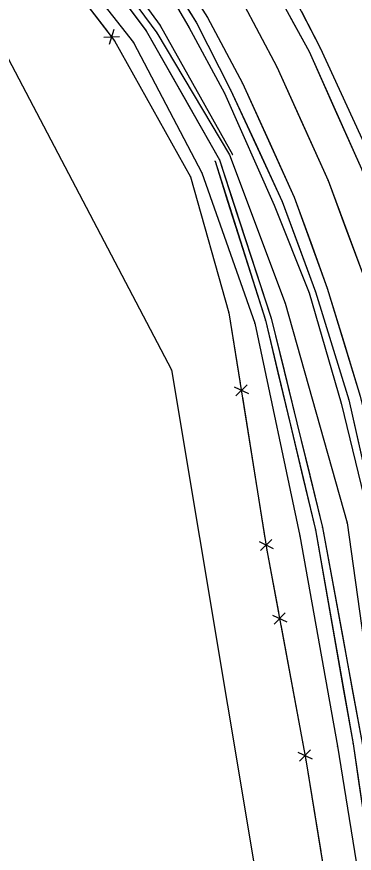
# Model space of a CAD drawing. Extents: x -99999 to 591807, y -99999 to 347168.
# Drawn here: x 588488.5 to 588596, y 345658.1 to 345924.7 of the extents above; entities that cross this region are included whole.
import ezdxf

# ---------------------------------------------------------------- set-up
doc = ezdxf.new("R2010")
doc.units = 0
for name, color, linetype in [('S_BREAKLINE', 7, 'Continuous'), ('S_DITCHLINE', 7, 'Continuous'), ('S_EDGE_PAVEMENT', 7, 'Continuous'), ('S_FENCE', 7, 'Continuous'), ('S_GRD_PT_SYM', 7, 'Continuous'), ('S_MSC_PT_SYM', 7, 'Continuous'), ('S_PAVEMENT_CROWN', 7, 'Continuous'), ('S_RDW_PT_SYM', 7, 'Continuous'), ('S_SHOULDER', 7, 'Continuous'), ('S_UTL_PT_SYM', 7, 'Continuous'), ('S_WATER_UTILITIES', 7, 'Continuous')]:
    doc.layers.add(name, color=color, linetype=linetype)

msp = doc.modelspace()

# ---------------------------------------------------------------- linework, layer by layer
at = {"layer": 'S_BREAKLINE'}
for points in [[(587985.01, 346494.14), (588043.41, 346436.28), (588108.56, 346374.61), (588173.85, 346311.36), (588242.38, 346247.25), (588302.7, 346186.99), (588369.16, 346122.22), (588383.21, 346097.17), (588432.31, 346045.45), (588485.71, 345983.72), (588533.05, 345919.6)], [(587978.95, 346487.85), (588038.25, 346431.02), (588103.62, 346368.92), (588168.93, 346306.43), (588238, 346241.18), (588296.13, 346179.85), (588360.54, 346112.54), (588377.94, 346092.95), (588425.83, 346037.79), (588477.63, 345977.56), (588525.63, 345916.46)], [(588385.89, 346099.49), (588434.33, 346050.09), (588488.19, 345985), (588534.14, 345921.93), (588557.21, 345880.78)], [(588371.31, 346088.23), (588424.67, 346035.08), (588474.66, 345975.57), (588519.64, 345917), (588543.78, 345873.69), (588556.07, 345830.32), (588568.14, 345754.68), (588580.5, 345687.82), (588596.62, 345589.43), (588615.14, 345523.2)], [(588528.51, 345946.61), (588543.27, 345921.4), (588554.67, 345900.36), (588570.47, 345864.64), (588581.65, 345836.71), (588591.74, 345801.57), (588600, 345767.86), (588608.39, 345722.01), (588614.74, 345683.21), (588620.99, 345635.46), (588626.69, 345599.06), (588633.41, 345553.71), (588638.96, 345515.87), (588645.67, 345465.33), (588651.24, 345429.08)], [(588533.05, 345919.6), (588556.23, 345880.67)], [(588525.63, 345916.46), (588547.46, 345874.97)], [(588556.23, 345880.67), (588574, 345833.41), (588593.73, 345763.34), (588603.45, 345693.39), (588619.71, 345592.75), (588627.21, 345531.33), (588638.99, 345464.16), (588643.36, 345430.01), (588641.96, 345421.52), (588638.99, 345417.78), (588634.22, 345419.59)], [(588547.46, 345874.97), (588564.3, 345826.98), (588578.61, 345759.21), (588590.62, 345692.16), (588606.76, 345592.07), (588614.45, 345530.74), (588625.6, 345462.68), (588630.68, 345424.68)]]:
    msp.add_lwpolyline(points, dxfattribs=at)
at = {"layer": 'S_DITCHLINE'}
for points in [[(587981.38, 346490.49), (588040.72, 346433.29), (588105.81, 346371.99), (588170.92, 346308.42), (588239.53, 346243.97), (588298.87, 346183.24), (588365.05, 346118.27), (588381.6, 346095.52), (588429.37, 346040.98), (588482.84, 345982.86), (588529.72, 345920.18), (588553, 345879.12), (588569.51, 345828.65), (588585.87, 345761.88), (588598.5, 345693.11), (588612.58, 345591.71), (588620.74, 345530.5), (588634.95, 345464.48), (588639.41, 345427.12), (588638.6, 345425.11)], [(588518, 345935.85), (588529.72, 345920.18), (588541.36, 345899.65), (588553, 345879.12), (588557.13, 345866.5), (588561.25, 345853.89), (588565.38, 345841.27), (588569.51, 345828.65), (588573.6, 345811.96), (588577.69, 345795.26), (588581.78, 345778.57), (588585.87, 345761.88), (588589.03, 345744.69), (588592.18, 345727.49), (588595.34, 345710.3), (588598.5, 345693.11), (588600.26, 345680.44), (588602.02, 345667.76), (588603.78, 345655.08)], [(588551.64, 345878.63), (588567.65, 345827.94), (588583.59, 345761.1), (588595.57, 345692.94), (588610.45, 345591.57), (588618.47, 345530.47), (588631.48, 345463.26), (588636.49, 345429.05), (588637.41, 345423.3)], [(588551.64, 345878.63), (588555.64, 345865.95), (588559.65, 345853.28), (588563.65, 345840.61), (588567.65, 345827.94), (588571.64, 345811.23), (588575.62, 345794.52), (588579.61, 345777.81), (588583.59, 345761.1), (588586.59, 345744.06), (588589.58, 345727.02), (588592.57, 345709.98), (588595.57, 345692.94), (588597.43, 345680.27), (588599.29, 345667.6), (588601.15, 345654.93)]]:
    msp.add_lwpolyline(points, dxfattribs=at)
at = {"layer": 'S_EDGE_PAVEMENT'}
for points in [[(588533.24, 345949.77), (588549.25, 345924.48), (588560.38, 345903.49), (588576.85, 345867.18), (588587.36, 345838.19), (588597.88, 345803.73), (588606.19, 345769.06), (588614.17, 345722.86), (588619.93, 345683.64), (588626.83, 345635.93), (588632.16, 345599.5), (588638.76, 345554.26), (588644.16, 345517.2), (588651.6, 345466.73), (588656.93, 345429.09), (588662.9, 345388.64), (588668.52, 345349.79), (588673.64, 345313.6), (588679.62, 345272.35), (588684.7, 345235.84), (588690.61, 345195.28), (588696.28, 345156.82), (588702.9, 345112.49), (588707.26, 345082.66)], [(588541.25, 345937.13), (588549.25, 345924.48), (588560.38, 345903.49), (588568.61, 345885.34), (588576.85, 345867.18), (588582.1, 345852.68), (588587.36, 345838.19), (588592.62, 345820.96), (588597.88, 345803.73), (588602.04, 345786.4), (588606.19, 345769.06), (588610.18, 345745.96), (588614.17, 345722.86), (588617.05, 345703.25), (588619.93, 345683.64), (588623.38, 345659.78), (588626.83, 345635.93)], [(588569.44, 345935.94), (588581.55, 345913.63), (588598.25, 345876.18), (588610.02, 345844.44), (588620.66, 345810.06), (588629.03, 345773.8), (588636.94, 345726.71), (588642.85, 345686.06), (588649.62, 345640.56), (588655.14, 345603.07), (588661.71, 345557.63), (588667.45, 345519.25), (588674.48, 345470.93), (588680.21, 345431.06), (588685.9, 345390.75), (588691.57, 345351.74), (588696.47, 345317.62), (588702.47, 345275.72), (588708.04, 345237.72), (588713.42, 345199.12), (588719.22, 345159.84), (588725.04, 345117.97), (588728.1, 345099.84)], [(588575.49, 345924.78), (588581.55, 345913.63), (588589.9, 345894.9), (588598.25, 345876.18), (588604.14, 345860.31), (588610.02, 345844.44), (588615.34, 345827.25), (588620.66, 345810.06), (588624.84, 345791.93), (588629.03, 345773.8), (588632.99, 345750.25), (588636.94, 345726.71), (588639.89, 345706.39), (588642.85, 345686.06), (588646.23, 345663.31), (588649.62, 345640.56)]]:
    msp.add_lwpolyline(points, dxfattribs=at)
at = {"layer": 'S_FENCE'}
for p, q in [((588474.49, 345975.68), (588519.64, 345917)), ((588519.43, 345920.64), (588517.93, 345915.87)), ((588516.18, 345918.14), (588521.18, 345918.36)), ((588519.64, 345917), (588543.78, 345873.69)), ((588543.78, 345873.69), (588556.07, 345830.32)), ((588556.07, 345830.32), (588568.14, 345754.68)), ((588557.76, 345806.73), (588562.26, 345804.55)), ((588561.81, 345807.38), (588558.21, 345803.9)), ((588565.64, 345757.38), (588570.14, 345755.2)), ((588569.68, 345758.03), (588566.09, 345754.55)), ((588568.14, 345754.68), (588580.5, 345687.82)), ((588569.9, 345733.91), (588574.45, 345731.83)), ((588573.93, 345734.65), (588570.42, 345731.09)), ((588581.99, 345691.02), (588578.48, 345687.46)), ((588577.96, 345690.28), (588582.51, 345688.2)), ((588580.5, 345687.82), (588596.62, 345589.43))]:
    msp.add_line(p, q, dxfattribs=at)
for points in [[(588490.56, 345954.8), (588517.34, 345919.99)], [(588519.64, 345917), (588543.78, 345873.69)], [(588543.78, 345873.69), (588556.07, 345830.32)], [(588556.07, 345830.32), (588559.65, 345807.88)], [(588560.37, 345803.4), (588567.53, 345758.53)], [(588568.14, 345754.68), (588571.81, 345734.85)], [(588572.54, 345730.89), (588579.87, 345691.23)], [(588580.5, 345687.82), (588585.28, 345658.64)]]:
    msp.add_lwpolyline(points, dxfattribs=at)
at = {"layer": 'S_GRD_PT_SYM'}
for points in [[(588529.72, 345920.18), (588529.76, 345920.21), (588529.72, 345920.18), (588529.69, 345920.23), (588529.72, 345920.18), (588529.67, 345920.16), (588529.72, 345920.18), (588529.74, 345920.14)], [(588534.14, 345921.93), (588534.18, 345921.95), (588534.14, 345921.93), (588534.12, 345921.97), (588534.14, 345921.93), (588534.1, 345921.9), (588534.14, 345921.93), (588534.16, 345921.88)], [(588543.27, 345921.4), (588543.31, 345921.43), (588543.27, 345921.4), (588543.24, 345921.45), (588543.27, 345921.4), (588543.22, 345921.38), (588543.27, 345921.4), (588543.29, 345921.36)], [(588519.64, 345917), (588519.68, 345917.03), (588519.64, 345917), (588519.61, 345917.05), (588519.64, 345917), (588519.59, 345916.98), (588519.64, 345917), (588519.66, 345916.96)], [(588533.05, 345919.6), (588533.09, 345919.63), (588533.05, 345919.6), (588533.02, 345919.64), (588533.05, 345919.6), (588533.01, 345919.57), (588533.05, 345919.6), (588533.08, 345919.56)], [(588533.05, 345919.6), (588533.09, 345919.63), (588533.05, 345919.6), (588533.03, 345919.64), (588533.05, 345919.6), (588533.01, 345919.58), (588533.05, 345919.6), (588533.08, 345919.56)], [(588525.63, 345916.46), (588525.68, 345916.49), (588525.63, 345916.46), (588525.61, 345916.51), (588525.63, 345916.46), (588525.59, 345916.44), (588525.63, 345916.46), (588525.66, 345916.42)], [(588525.63, 345916.46), (588525.67, 345916.5), (588525.63, 345916.46), (588525.6, 345916.5), (588525.63, 345916.46), (588525.59, 345916.43), (588525.63, 345916.46), (588525.66, 345916.43)], [(588554.67, 345900.36), (588554.72, 345900.38), (588554.67, 345900.36), (588554.65, 345900.4), (588554.67, 345900.36), (588554.63, 345900.34), (588554.67, 345900.36), (588554.69, 345900.31)], [(588556.23, 345880.67), (588556.28, 345880.69), (588556.23, 345880.67), (588556.22, 345880.71), (588556.23, 345880.67), (588556.19, 345880.65), (588556.23, 345880.67), (588556.25, 345880.62)], [(588556.23, 345880.67), (588556.28, 345880.69), (588556.23, 345880.67), (588556.21, 345880.71), (588556.23, 345880.67), (588556.19, 345880.64), (588556.23, 345880.67), (588556.26, 345880.62)], [(588557.21, 345880.78), (588557.25, 345880.8), (588557.21, 345880.78), (588557.18, 345880.82), (588557.21, 345880.78), (588557.17, 345880.75), (588557.21, 345880.78), (588557.23, 345880.73)], [(588551.64, 345878.63), (588551.69, 345878.64), (588551.64, 345878.63), (588551.63, 345878.67), (588551.64, 345878.63), (588551.6, 345878.61), (588551.64, 345878.63), (588551.66, 345878.58)], [(588553, 345879.12), (588553.05, 345879.14), (588553, 345879.12), (588552.98, 345879.17), (588553, 345879.12), (588552.95, 345879.1), (588553, 345879.12), (588553.01, 345879.07)], [(588547.46, 345874.97), (588547.51, 345874.99), (588547.46, 345874.97), (588547.44, 345875.02), (588547.46, 345874.97), (588547.41, 345874.96), (588547.46, 345874.97), (588547.48, 345874.93)], [(588547.46, 345874.97), (588547.5, 345875), (588547.46, 345874.97), (588547.44, 345875.02), (588547.46, 345874.97), (588547.42, 345874.95), (588547.46, 345874.97), (588547.48, 345874.93)], [(588543.78, 345873.69), (588543.83, 345873.71), (588543.78, 345873.69), (588543.77, 345873.74), (588543.78, 345873.69), (588543.74, 345873.68), (588543.78, 345873.69), (588543.8, 345873.65)], [(588570.47, 345864.64), (588570.51, 345864.65), (588570.47, 345864.64), (588570.45, 345864.68), (588570.47, 345864.64), (588570.42, 345864.62), (588570.47, 345864.64), (588570.49, 345864.59)], [(588581.65, 345836.71), (588581.7, 345836.73), (588581.65, 345836.71), (588581.64, 345836.76), (588581.65, 345836.71), (588581.61, 345836.7), (588581.65, 345836.71), (588581.67, 345836.66)], [(588574, 345833.41), (588574.05, 345833.42), (588574, 345833.41), (588573.99, 345833.46), (588574, 345833.41), (588573.95, 345833.4), (588574, 345833.41), (588574.01, 345833.36)], [(588556.07, 345830.32), (588556.12, 345830.32), (588556.07, 345830.32), (588556.07, 345830.37), (588556.07, 345830.32), (588556.02, 345830.31), (588556.07, 345830.32), (588556.08, 345830.27)], [(588564.3, 345826.98), (588564.35, 345826.99), (588564.3, 345826.98), (588564.29, 345827.03), (588564.3, 345826.98), (588564.25, 345826.97), (588564.3, 345826.98), (588564.31, 345826.93)], [(588567.65, 345827.94), (588567.7, 345827.95), (588567.65, 345827.94), (588567.64, 345827.99), (588567.65, 345827.94), (588567.6, 345827.93), (588567.65, 345827.94), (588567.66, 345827.89)], [(588569.51, 345828.65), (588569.56, 345828.66), (588569.51, 345828.65), (588569.5, 345828.7), (588569.51, 345828.65), (588569.46, 345828.64), (588569.51, 345828.65), (588569.52, 345828.6)], [(588591.74, 345801.57), (588591.78, 345801.58), (588591.74, 345801.57), (588591.72, 345801.62), (588591.74, 345801.57), (588591.69, 345801.56), (588591.74, 345801.57), (588591.75, 345801.52)], [(588593.73, 345763.34), (588593.78, 345763.35), (588593.73, 345763.34), (588593.72, 345763.39), (588593.73, 345763.34), (588593.68, 345763.33), (588593.73, 345763.34), (588593.74, 345763.29)], [(588583.59, 345761.1), (588583.64, 345761.11), (588583.59, 345761.1), (588583.59, 345761.15), (588583.59, 345761.1), (588583.54, 345761.09), (588583.59, 345761.1), (588583.6, 345761.05)], [(588585.87, 345761.88), (588585.92, 345761.89), (588585.87, 345761.88), (588585.86, 345761.93), (588585.87, 345761.88), (588585.82, 345761.87), (588585.87, 345761.88), (588585.88, 345761.83)], [(588578.61, 345759.21), (588578.66, 345759.22), (588578.61, 345759.21), (588578.6, 345759.26), (588578.61, 345759.21), (588578.56, 345759.2), (588578.61, 345759.21), (588578.62, 345759.16)], [(588568.14, 345754.68), (588568.19, 345754.69), (588568.14, 345754.68), (588568.13, 345754.73), (588568.14, 345754.68), (588568.09, 345754.67), (588568.14, 345754.68), (588568.15, 345754.63)], [(588590.62, 345692.16), (588590.67, 345692.17), (588590.62, 345692.16), (588590.61, 345692.21), (588590.62, 345692.16), (588590.57, 345692.15), (588590.62, 345692.16), (588590.63, 345692.11)], [(588595.57, 345692.94), (588595.62, 345692.95), (588595.57, 345692.94), (588595.56, 345692.99), (588595.57, 345692.94), (588595.52, 345692.93), (588595.57, 345692.94), (588595.57, 345692.89)], [(588580.5, 345687.82), (588580.55, 345687.83), (588580.5, 345687.82), (588580.49, 345687.87), (588580.5, 345687.82), (588580.45, 345687.81), (588580.5, 345687.82), (588580.51, 345687.77)]]:
    msp.add_lwpolyline(points, close=True, dxfattribs=at)
at = {"layer": 'S_MSC_PT_SYM'}
for points in [[(588519.64, 345917), (588519.64, 345917.05), (588519.64, 345917), (588519.59, 345917), (588519.64, 345917), (588519.64, 345916.95), (588519.64, 345917), (588519.69, 345917)], [(588543.78, 345873.69), (588543.78, 345873.74), (588543.78, 345873.69), (588543.73, 345873.69), (588543.78, 345873.69), (588543.78, 345873.64), (588543.78, 345873.69), (588543.83, 345873.69)], [(588556.07, 345830.32), (588556.07, 345830.37), (588556.07, 345830.32), (588556.02, 345830.32), (588556.07, 345830.32), (588556.07, 345830.27), (588556.07, 345830.32), (588556.12, 345830.32)], [(588568.14, 345754.68), (588568.14, 345754.73), (588568.14, 345754.68), (588568.09, 345754.68), (588568.14, 345754.68), (588568.14, 345754.63), (588568.14, 345754.68), (588568.19, 345754.68)], [(588580.5, 345687.82), (588580.5, 345687.87), (588580.5, 345687.82), (588580.45, 345687.82), (588580.5, 345687.82), (588580.5, 345687.77), (588580.5, 345687.82), (588580.55, 345687.82)]]:
    msp.add_lwpolyline(points, dxfattribs=at)
at = {"layer": 'S_PAVEMENT_CROWN'}
for points in [[(588560.06, 345929.96), (588571.31, 345908.67), (588587.66, 345872.48), (588598.75, 345842.4), (588609.73, 345806.6), (588617.97, 345771.15), (588625.58, 345724.38), (588631.45, 345685.22), (588638.38, 345638.52), (588643.85, 345601.75), (588650.48, 345555.87), (588655.89, 345518.36), (588662.96, 345470.1), (588668.73, 345430.24), (588674.46, 345389.14), (588680.31, 345350.53), (588685.24, 345315.85), (588691.31, 345273.41), (588696.56, 345236.41), (588702.29, 345197.14), (588707.93, 345158.2), (588714.7, 345114.95), (588717.67, 345091.03)], [(588560.06, 345929.96), (588571.31, 345908.67), (588579.49, 345890.58), (588587.66, 345872.48), (588593.21, 345857.44), (588598.75, 345842.4), (588604.24, 345824.5), (588609.73, 345806.6), (588613.85, 345788.88), (588617.97, 345771.15), (588621.77, 345747.77), (588625.58, 345724.38), (588628.52, 345704.8), (588631.45, 345685.22), (588634.91, 345661.87), (588638.38, 345638.52)]]:
    msp.add_lwpolyline(points, dxfattribs=at)
at = {"layer": 'S_RDW_PT_SYM'}
for points in [[(588545.69, 345922.75), (588545.74, 345922.77), (588545.69, 345922.75), (588545.67, 345922.8), (588545.69, 345922.75), (588545.65, 345922.73), (588545.69, 345922.75), (588545.72, 345922.71)], [(588549.25, 345924.48), (588549.3, 345924.5), (588549.25, 345924.48), (588549.23, 345924.52), (588549.25, 345924.48), (588549.21, 345924.46), (588549.25, 345924.48), (588549.28, 345924.43)], [(588585.12, 345914.74), (588585.17, 345914.76), (588585.12, 345914.74), (588585.1, 345914.78), (588585.12, 345914.74), (588585.08, 345914.72), (588585.12, 345914.74), (588585.14, 345914.69)], [(588581.55, 345913.63), (588581.59, 345913.65), (588581.55, 345913.63), (588581.53, 345913.67), (588581.55, 345913.63), (588581.5, 345913.61), (588581.55, 345913.63), (588581.57, 345913.58)], [(588571.31, 345908.67), (588571.36, 345908.69), (588571.31, 345908.67), (588571.29, 345908.72), (588571.31, 345908.67), (588571.27, 345908.65), (588571.31, 345908.67), (588571.33, 345908.63)], [(588556.57, 345901.4), (588556.61, 345901.42), (588556.57, 345901.4), (588556.55, 345901.45), (588556.57, 345901.4), (588556.52, 345901.38), (588556.57, 345901.4), (588556.59, 345901.36)], [(588560.38, 345903.49), (588560.42, 345903.51), (588560.38, 345903.49), (588560.36, 345903.54), (588560.38, 345903.49), (588560.33, 345903.47), (588560.38, 345903.49), (588560.4, 345903.45)], [(588587.66, 345872.48), (588587.71, 345872.49), (588587.66, 345872.48), (588587.64, 345872.52), (588587.66, 345872.48), (588587.61, 345872.46), (588587.66, 345872.48), (588587.68, 345872.43)], [(588576.85, 345867.18), (588576.89, 345867.2), (588576.85, 345867.18), (588576.83, 345867.23), (588576.85, 345867.18), (588576.8, 345867.16), (588576.85, 345867.18), (588576.86, 345867.13)], [(588573.04, 345865.81), (588573.09, 345865.83), (588573.04, 345865.81), (588573.03, 345865.86), (588573.04, 345865.81), (588573, 345865.79), (588573.04, 345865.81), (588573.06, 345865.76)], [(588583.59, 345837.05), (588583.64, 345837.07), (588583.59, 345837.05), (588583.58, 345837.1), (588583.59, 345837.05), (588583.55, 345837.04), (588583.59, 345837.05), (588583.61, 345837)], [(588587.36, 345838.19), (588587.41, 345838.2), (588587.36, 345838.19), (588587.35, 345838.23), (588587.36, 345838.19), (588587.31, 345838.17), (588587.36, 345838.19), (588587.38, 345838.14)], [(588594.28, 345802.6), (588594.33, 345802.61), (588594.28, 345802.6), (588594.27, 345802.64), (588594.28, 345802.6), (588594.23, 345802.58), (588594.28, 345802.6), (588594.29, 345802.55)]]:
    msp.add_lwpolyline(points, close=True, dxfattribs=at)
at = {"layer": 'S_SHOULDER'}
for points in [[(588530.37, 345947.67), (588545.69, 345922.75), (588556.57, 345901.4), (588573.04, 345865.81), (588583.59, 345837.05), (588594.28, 345802.6), (588601.9, 345768.49), (588610.3, 345722.31), (588615.76, 345683.42), (588623.32, 345635.72), (588628.53, 345599.32), (588635.42, 345554.02), (588640.61, 345516.64), (588647.48, 345465.58), (588653.55, 345426.29)], [(588573.14, 345938.09), (588585.12, 345914.74), (588602.08, 345877.76), (588613.81, 345846.29), (588624.36, 345810.99), (588632.71, 345774.41), (588641.09, 345728.01), (588647.29, 345686.34), (588653.97, 345640.89), (588659.33, 345603.64), (588665.84, 345557.97), (588671.97, 345520.33), (588678.33, 345471.45), (588684.51, 345430.85), (588689.91, 345391.05)], [(588538.03, 345935.21), (588545.69, 345922.75), (588556.57, 345901.4), (588564.81, 345883.61), (588573.04, 345865.81), (588578.32, 345851.43), (588583.59, 345837.05), (588588.94, 345819.82), (588594.28, 345802.6), (588598.09, 345785.54), (588601.9, 345768.49), (588606.1, 345745.4), (588610.3, 345722.31), (588613.03, 345702.86), (588615.76, 345683.42), (588619.54, 345659.57), (588623.32, 345635.72)], [(588579.13, 345926.41), (588585.12, 345914.74), (588593.6, 345896.25), (588602.08, 345877.76), (588607.95, 345862.03), (588613.81, 345846.29), (588619.08, 345828.64), (588624.36, 345810.99), (588628.53, 345792.7), (588632.71, 345774.41), (588636.9, 345751.21), (588641.09, 345728.01), (588644.19, 345707.17), (588647.29, 345686.34), (588650.63, 345663.61), (588653.97, 345640.89)]]:
    msp.add_lwpolyline(points, dxfattribs=at)
at = {"layer": 'S_UTL_PT_SYM'}
msp.add_lwpolyline([(588537.77, 345812.11), (588537.77, 345812.16), (588537.77, 345812.11), (588537.72, 345812.11), (588537.77, 345812.11), (588537.77, 345812.06), (588537.77, 345812.11), (588537.82, 345812.11)], dxfattribs=at)
at = {"layer": 'S_WATER_UTILITIES'}
for p, q in [((588452.1, 345975.49), (588537.77, 345812.11)), ((588537.77, 345812.11), (588584.04, 345535.22))]:
    msp.add_line(p, q, dxfattribs=at)

doc.saveas('drawing.dxf')
